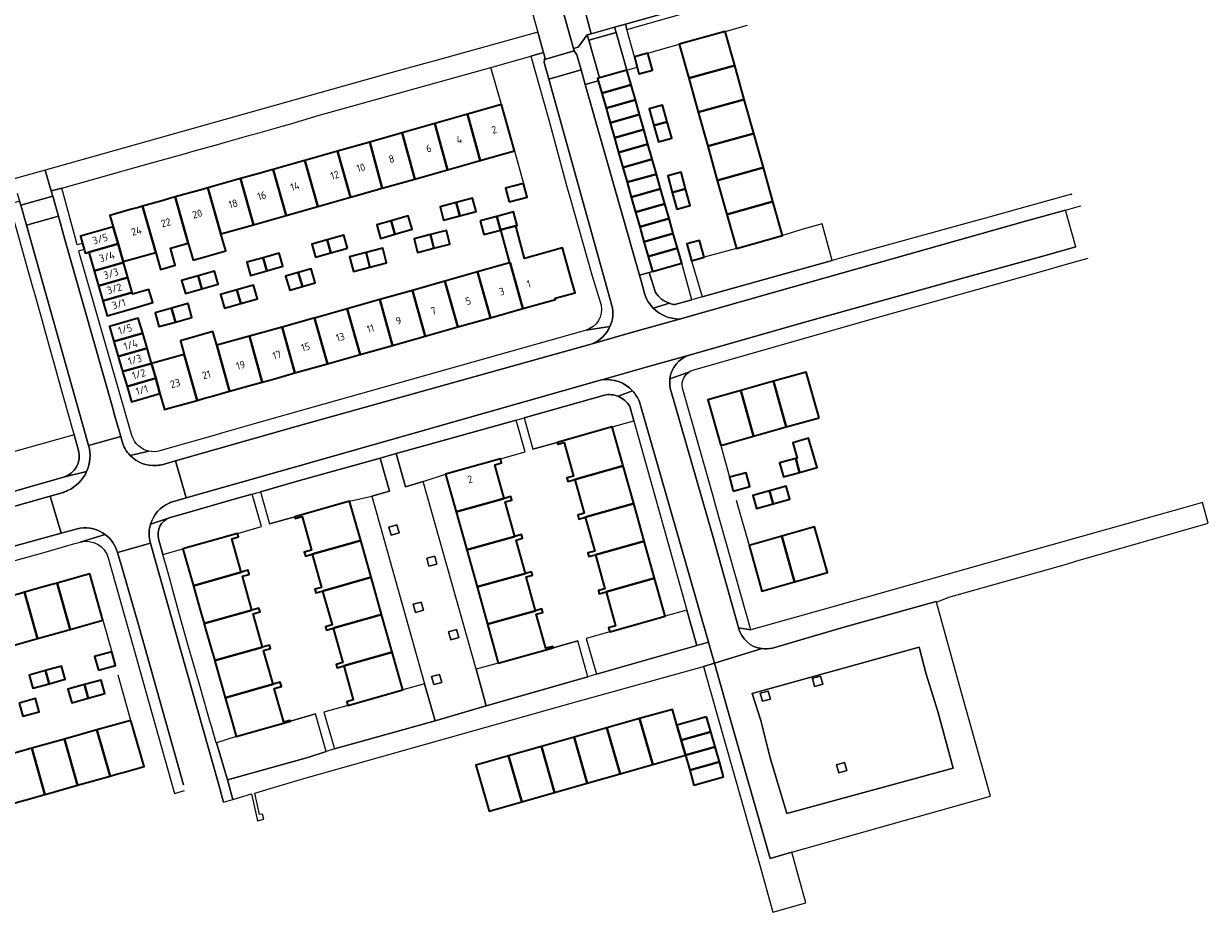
# Model space of a CAD drawing. Extents: x 150256 to 156914, y 461459 to 469481.
# Tile 394 of 656: x 156551 to 156765, y 463132 to 463292. Entities that reach past the tile are written whole.
import ezdxf
from ezdxf.enums import TextEntityAlignment as Align

# ---------------------------------------------------------------- set-up
doc = ezdxf.new("R2010")
doc.units = 0
doc.header["$LTSCALE"] = 0.75
for name, color, linetype, lineweight in [('B-RO-GR-BEPLANTING_CULTUUR_BODEMBEDEKKER-GV', 251, 'CONTINUOUS', 18), ('B-RO-GR-BEPLANTING_CULTUUR_HEESTERS-GV', 251, 'CONTINUOUS', 18), ('B-RO-GR-GROENVOORZIENING-GV', 251, 'CONTINUOUS', 18), ('B-RO-GR-HAAG-GV', 251, 'CONTINUOUS', 13), ('B-RO-IE-TERREINAFSCHEIDING_KUNSTMATIG_MUUR-G', 251, 'IE-TERREINAFSCHEIDING-KUNSTMATIG-DICHT', 18), ('B-RO-OG-BEBOUWING-GV', 6, 'CONTINUOUS', 35), ('B-RO-OG-BEBOUWING-T18', 1, 'CONTINUOUS', 18), ('B-RO-VH-VERHARDING_ASFALT-GV', 251, 'CONTINUOUS', 18), ('B-RO-VH-VERHARDING_BETONSTRAATSTEEN-GV', 251, 'CONTINUOUS', 18), ('B-RO-VH-VERHARDING_TEGEL-GV', 251, 'CONTINUOUS', 18)]:
    doc.layers.add(name, color=color, linetype=linetype, lineweight=lineweight)
doc.styles.add('NLCS-ISO-M200-T18', font='NLCS-ISO.ttf', dxfattribs={"height": 360})
doc.linetypes.add('IE-TERREINAFSCHEIDING-KUNSTMATIG-DICHT', pattern='A,8,-1,[82,NLCS.SHX,S=0.75,R=90,X=0,Y=0],-1', length=10)

msp = doc.modelspace()

# ---------------------------------------------------------------- linework, layer by layer
at = {"layer": 'B-RO-GR-BEPLANTING_CULTUUR_BODEMBEDEKKER-GV'}
for points in [[(156652.739, 463180.981), (156654.564, 463174.544), (156672.644, 463179.703), (156670.863, 463186.061), (156666.976, 463184.972), (156656.962, 463182.165)], [(156632.867, 463175.42), (156634.716, 463168.85), (156653.036, 463174.065), (156651.224, 463180.532), (156646.76, 463179.289), (156636.867, 463176.534)], [(156605.456, 463167.707), (156607.387, 463161.115), (156625.495, 463166.125), (156623.607, 463172.834), (156619.678, 463171.724), (156609.744, 463168.918)], [(156599.412, 463166.099), (156589.641, 463163.326), (156586.105, 463162.192), (156588.053, 463155.491), (156602.566, 463159.556), (156605.859, 463160.606), (156603.926, 463167.38)]]:
    msp.add_lwpolyline(points, close=True, dxfattribs=at)
at = {"layer": 'B-RO-GR-BEPLANTING_CULTUUR_HEESTERS-GV'}
for points in [[(156688.071, 463253.59), (156679.778, 463251.272), (156673.981, 463249.678), (156671.683, 463249.06), (156673.612, 463242.536), (156697.067, 463249.119), (156695.24, 463255.73), (156691.979, 463254.831)], [(156641.716, 463214.594), (156640.127, 463220.309), (156629.113, 463217.288), (156618.457, 463214.29), (156620.168, 463208.333), (156623.342, 463209.259), (156627.379, 463210.601), (156637.246, 463213.349)], [(156614.092, 463206.654), (156617.265, 463207.521), (156615.584, 463213.477), (156600.842, 463209.378), (156594.022, 463207.429), (156595.669, 463201.637), (156600.19, 463202.915), (156610.079, 463205.709)]]:
    msp.add_lwpolyline(points, close=True, dxfattribs=at)
for points in [[(156668.705, 463241.158), (156671.757, 463242.001), (156669.925, 463248.627), (156664.64, 463247.128), (156664.049, 463246.938), (156665.198, 463243.359)], [(156655.993, 463224.852), (156641.535, 463220.76), (156643.123, 463215.095), (156647.497, 463216.322)], [(156647.497, 463216.322), (156657.409, 463219.1), (156661.305, 463220.191), (156660.573, 463222.805)], [(156561.208, 463214.883), (156560.416, 463217.707), (156550.984, 463215.042), (156542.693, 463212.701), (156535.8, 463210.755), (156537.677, 463204.074), (156558.503, 463210.036)], [(156575.665, 463198.926), (156576.45, 463196.092), (156580.051, 463197.114), (156589.89, 463199.907), (156594.234, 463201.14), (156592.547, 463207.008), (156589.432, 463206.118), (156583.046, 463204.293)], [(156583.046, 463204.293), (156577.815, 463202.798), (156577.689, 463202.758), (156577.608, 463202.73)]]:
    msp.add_lwpolyline(points, dxfattribs=at)
for points in [[(156665.198, 463243.359, 0.1684666), (156667.753, 463241.378)], [(156667.753, 463241.378, 0.0506293), (156668.705, 463241.158)], [(156658.455, 463224.622, 0.1454311), (156655.993, 463224.852)], [(156660.573, 463222.805, 0.1649177), (156658.455, 463224.622)], [(156558.503, 463210.036, 0.4123677), (156561.208, 463214.883)], [(156577.608, 463202.73, 0.3903247), (156575.665, 463198.926)]]:
    msp.add_lwpolyline(points, format="xyb", dxfattribs=at)
at = {"layer": 'B-RO-GR-GROENVOORZIENING-GV'}
for points in [[(156660.054, 463290.729), (156676.127, 463295.274), (156680.16, 463296.414), (156683.481, 463297.368), (156683.218, 463298.283), (156659.78, 463291.692)], [(156657.835, 463291.144), (156653.635, 463289.961), (156652.909, 463289.756), (156653.183, 463288.788), (156658.109, 463290.195)], [(156617.172, 463201.062), (156617.57, 463199.616), (156619.016, 463200.012), (156618.618, 463201.458)], [(156623.982, 463195.43), (156624.38, 463193.984), (156625.826, 463194.382), (156625.428, 463195.828)], [(156621.53, 463187.132), (156621.928, 463185.686), (156623.373, 463186.084), (156622.976, 463187.53)], [(156627.916, 463182.196), (156628.314, 463180.75), (156629.759, 463181.148), (156629.362, 463182.594)], [(156624.854, 463174.119), (156625.252, 463172.673), (156626.698, 463173.07), (156626.3, 463174.516)], [(156695.335, 463172.75), (156694.938, 463174.196), (156693.492, 463173.799), (156693.889, 463172.353)], [(156684.074, 463171.107), (156684.471, 463169.66), (156685.917, 463170.057), (156685.52, 463171.504)], [(156699.279, 463158.623), (156697.833, 463158.226), (156698.23, 463156.779), (156699.676, 463157.176)]]:
    msp.add_lwpolyline(points, close=True, dxfattribs=at)
at = {"layer": 'B-RO-GR-HAAG-GV'}
for points in [[(156659.78, 463291.692), (156660.054, 463290.729), (156676.127, 463295.274), (156680.16, 463296.414), (156683.481, 463297.368), (156683.218, 463298.283)], [(156653.635, 463289.961), (156652.909, 463289.756), (156653.183, 463288.788), (156658.109, 463290.195), (156657.835, 463291.144)]]:
    msp.add_lwpolyline(points, close=True, dxfattribs=at)
at = {"layer": 'B-RO-IE-TERREINAFSCHEIDING_KUNSTMATIG_MUUR-G'}
for points in [[(156677.786, 463290.39), (156681.784, 463291.507)], [(156663.843, 463286.456), (156669.493, 463288.073)], [(156637.433, 463277.199), (156635.539, 463283.909)], [(156639.787, 463268.857), (156641.441, 463262.995)], [(156679.778, 463251.272), (156673.981, 463249.678)], [(156664.049, 463246.938), (156664.64, 463247.128)], [(156647.497, 463216.322), (156643.123, 463215.095)], [(156676.964, 463215.782), (156678.549, 463210.028)], [(156637.246, 463213.349), (156641.716, 463214.594)], [(156679.755, 463205.902), (156682.058, 463197.737)], [(156600.19, 463202.915), (156595.669, 463201.637)], [(156589.89, 463199.907), (156594.234, 463201.14)], [(156565.628, 463184.277), (156567.217, 463178.583)], [(156656.962, 463182.165), (156652.739, 463180.981)], [(156646.76, 463179.289), (156651.224, 463180.532)], [(156570.686, 463166.226), (156568.39, 463174.362)], [(156609.744, 463168.918), (156605.456, 463167.707)], [(156599.412, 463166.099), (156603.926, 463167.38)]]:
    msp.add_lwpolyline(points, dxfattribs=at)
at = {"layer": 'B-RO-OG-BEBOUWING-GV'}
for points in [[(156671.207, 463281.94), (156679.5, 463284.257), (156677.786, 463290.39), (156669.493, 463288.073)], [(156663.843, 463286.456), (156661.397, 463285.791), (156661.901, 463283.938), (156662.22, 463282.764), (156664.667, 463283.429)], [(156679.5, 463284.257), (156671.207, 463281.94), (156672.921, 463275.807), (156681.214, 463278.124)], [(156655.532, 463279.241), (156660.818, 463280.74), (156660.059, 463283.416), (156655.105, 463282.011), (156654.773, 463281.917), (156654.901, 463281.464)], [(156660.818, 463280.74), (156655.532, 463279.241), (156656.291, 463276.565), (156661.577, 463278.064)], [(156631.31, 463275.456), (156633.585, 463267.101), (156639.787, 463268.857), (156637.433, 463277.199)], [(156661.577, 463278.064), (156656.291, 463276.565), (156657.05, 463273.889), (156662.336, 463275.388)], [(156681.214, 463278.124), (156672.921, 463275.807), (156674.635, 463269.674), (156682.928, 463271.991)], [(156633.585, 463267.101), (156631.31, 463275.456), (156625.425, 463273.781), (156627.698, 463265.435)], [(156657.809, 463271.213), (156663.095, 463272.712), (156662.336, 463275.388), (156657.05, 463273.889)], [(156664.902, 463273.443), (156667.282, 463274.117), (156666.442, 463277.078), (156664.063, 463276.404)], [(156621.828, 463263.773), (156627.698, 463265.435), (156625.425, 463273.781), (156619.557, 463272.111)], [(156667.282, 463274.117), (156664.902, 463273.443), (156665.742, 463270.481), (156668.121, 463271.156)], [(156613.709, 463270.446), (156615.977, 463262.117), (156621.828, 463263.773), (156619.557, 463272.111)], [(156658.568, 463268.537), (156663.854, 463270.036), (156663.095, 463272.712), (156657.809, 463271.213)], [(156676.349, 463263.541), (156684.642, 463265.858), (156682.928, 463271.991), (156674.635, 463269.674)], [(156610.219, 463260.486), (156607.877, 463268.786), (156601.991, 463267.111), (156604.33, 463258.819)], [(156615.977, 463262.117), (156613.709, 463270.446), (156607.877, 463268.786), (156610.219, 463260.486)], [(156663.854, 463270.036), (156658.568, 463268.537), (156659.327, 463265.861), (156664.612, 463267.36)], [(156601.991, 463267.111), (156601.35, 463266.928), (156600.072, 463266.569), (156596.302, 463265.509), (156598.644, 463257.21), (156604.33, 463258.819)], [(156660.086, 463263.185), (156665.371, 463264.684), (156664.612, 463267.36), (156659.327, 463265.861)], [(156598.644, 463257.21), (156596.302, 463265.509), (156595.383, 463265.25), (156594.196, 463264.916), (156590.422, 463263.854), (156592.766, 463255.546)], [(156660.086, 463263.185), (156660.845, 463260.509), (156666.13, 463262.008), (156665.371, 463264.684)], [(156668.222, 463261.36), (156670.638, 463262.012), (156669.832, 463264.999), (156667.415, 463264.346)], [(156676.349, 463263.541), (156678.063, 463257.408), (156686.356, 463259.725), (156684.642, 463265.858)], [(156592.766, 463255.546), (156590.422, 463263.854), (156589.573, 463263.615), (156588.302, 463263.257), (156584.541, 463262.199), (156586.888, 463253.882)], [(156638.815, 463259.644), (156642.091, 463260.495), (156641.441, 463262.995), (156638.165, 463262.144)], [(156572.781, 463258.891), (156575.133, 463250.554), (156576.001, 463247.487), (156578.666, 463248.241), (156577.798, 463251.308), (156581.011, 463252.218), (156578.661, 463260.545), (156577.802, 463260.303), (156576.481, 463259.932)], [(156584.541, 463262.199), (156583.733, 463261.972), (156582.409, 463261.6), (156578.661, 463260.545), (156581.011, 463252.218), (156581.872, 463249.177), (156587.749, 463250.841), (156586.888, 463253.882)], [(156629.299, 463259.555), (156629.955, 463257.145), (156632.878, 463257.94), (156632.222, 463260.35)], [(156666.13, 463262.008), (156660.845, 463260.509), (156661.604, 463257.833), (156666.889, 463259.332)], [(156670.638, 463262.012), (156668.222, 463261.36), (156669.028, 463258.374), (156671.444, 463259.026)], [(156575.133, 463250.554), (156572.781, 463258.891), (156572.019, 463258.677), (156570.769, 463258.325), (156566.898, 463257.236), (156567.488, 463255.17), (156568.365, 463252.101), (156569.281, 463248.897)], [(156629.955, 463257.145), (156629.299, 463259.555), (156626.375, 463258.76), (156627.031, 463256.35)], [(156666.889, 463259.332), (156661.604, 463257.833), (156662.363, 463255.157), (156667.648, 463256.656)], [(156686.356, 463259.725), (156678.063, 463257.408), (156679.778, 463251.272), (156688.071, 463253.59)], [(156618.237, 463253.819), (156617.571, 463256.264), (156614.964, 463255.506), (156615.672, 463253.073)], [(156617.571, 463256.264), (156618.237, 463253.819), (156621.342, 463254.722), (156620.634, 463257.155)], [(156633.598, 463256.253), (156634.256, 463253.789), (156637.257, 463254.59), (156636.599, 463257.054)], [(156636.599, 463257.054), (156637.257, 463254.59), (156637.275, 463254.595), (156640.043, 463255.333), (156640.258, 463255.39), (156639.601, 463257.855)], [(156663.122, 463252.481), (156668.407, 463253.98), (156667.648, 463256.656), (156662.363, 463255.157)], [(156567.488, 463255.17), (156561.558, 463253.51), (156561.948, 463252.161), (156562.244, 463251.139), (156562.454, 463250.415), (156563.095, 463250.598), (156568.365, 463252.101)], [(156625.259, 463251.305), (156624.631, 463253.757), (156621.718, 463253.011), (156622.345, 463250.559)], [(156624.631, 463253.757), (156625.259, 463251.305), (156628.172, 463252.05), (156627.544, 463254.502)], [(156639.011, 463248.694), (156641.316, 463240.439), (156647.188, 463242.098), (156647.133, 463242.301), (156650.716, 463243.272), (156650.14, 463245.304), (156648.425, 463251.353), (156641.605, 463249.428), (156640.043, 463255.333), (156637.275, 463254.595), (156638.883, 463248.658)], [(156668.407, 463253.98), (156663.122, 463252.481), (156663.881, 463249.805), (156669.166, 463251.304)], [(156563.095, 463250.598), (156564.051, 463247.254), (156569.32, 463248.76), (156569.281, 463248.897), (156568.365, 463252.101)], [(156606.716, 463250.486), (156606.051, 463252.81), (156603.275, 463252.028), (156603.93, 463249.702)], [(156609.72, 463251.332), (156609.065, 463253.658), (156606.051, 463252.81), (156606.716, 463250.486)], [(156673.981, 463249.678), (156673.165, 463252.713), (156670.866, 463252.095), (156671.683, 463249.06)], [(156594.489, 463249.603), (156591.577, 463248.787), (156592.24, 463246.419), (156595.153, 463247.236)], [(156595.153, 463247.236), (156598.063, 463248.052), (156597.4, 463250.419), (156594.489, 463249.603)], [(156613.755, 463247.909), (156613.066, 463250.534), (156610.07, 463249.747), (156610.759, 463247.122)], [(156613.755, 463247.909), (156616.751, 463248.695), (156616.062, 463251.32), (156613.066, 463250.534)], [(156669.166, 463251.304), (156663.881, 463249.805), (156664.64, 463247.128), (156669.925, 463248.627)], [(156570.095, 463246.049), (156569.32, 463248.76), (156564.051, 463247.254), (156564.826, 463244.543)], [(156600.839, 463246.924), (156601.58, 463244.414), (156603.875, 463245.091), (156603.134, 463247.601)], [(156635.445, 463238.78), (156641.316, 463240.439), (156639.011, 463248.694), (156638.883, 463248.658), (156633.139, 463247.034)], [(156564.826, 463244.543), (156565.601, 463241.832), (156570.871, 463243.338), (156570.095, 463246.049)], [(156582.777, 463246.339), (156579.807, 463245.497), (156580.48, 463243.121), (156583.45, 463243.962)], [(156582.777, 463246.339), (156583.45, 463243.962), (156586.42, 463244.803), (156585.747, 463247.18)], [(156601.58, 463244.414), (156600.839, 463246.924), (156598.544, 463246.246), (156599.285, 463243.736)], [(156621.396, 463243.712), (156623.7, 463235.462), (156629.572, 463237.121), (156627.268, 463245.373)], [(156629.572, 463237.121), (156635.445, 463238.78), (156633.139, 463247.034), (156627.268, 463245.373)], [(156565.601, 463241.832), (156566.376, 463239.121), (156571.645, 463240.627), (156574.596, 463241.521), (156573.909, 463243.869), (156570.965, 463243.008), (156570.871, 463243.338)], [(156590.492, 463241.325), (156589.785, 463243.832), (156586.816, 463242.994), (156587.523, 463240.487)], [(156590.492, 463241.325), (156593.46, 463242.162), (156592.753, 463244.669), (156589.785, 463243.832)], [(156623.7, 463235.462), (156621.396, 463243.712), (156615.525, 463242.052), (156617.829, 463233.803)], [(156577.994, 463240.505), (156578.691, 463238.013), (156581.668, 463238.846), (156580.971, 463241.338)], [(156617.829, 463233.803), (156615.525, 463242.052), (156609.653, 463240.391), (156611.957, 463232.144)], [(156578.691, 463238.013), (156577.994, 463240.505), (156575.016, 463239.671), (156575.713, 463237.18)], [(156606.084, 463230.484), (156603.782, 463238.731), (156603.645, 463238.692), (156597.904, 463237.093), (156600.212, 463228.825)], [(156609.653, 463240.391), (156603.782, 463238.731), (156606.084, 463230.484), (156611.957, 463232.144)], [(156572.791, 463236.007), (156572, 463238.718), (156566.815, 463237.209), (156567.604, 463234.497)], [(156600.212, 463228.825), (156597.904, 463237.093), (156592.026, 463235.456), (156594.339, 463227.174), (156595.702, 463227.555), (156596.944, 463227.902)], [(156572.791, 463236.007), (156567.604, 463234.497), (156568.394, 463231.785), (156573.583, 463233.295)], [(156588.462, 463225.532), (156586.148, 463233.819), (156585.458, 463236.289), (156579.581, 463234.649), (156580.27, 463232.182), (156582.585, 463223.89), (156583.941, 463224.269), (156585.105, 463224.595)], [(156586.148, 463233.819), (156588.462, 463225.532), (156589.747, 463225.891), (156591.019, 463226.247), (156594.339, 463227.174), (156592.026, 463235.456)], [(156568.394, 463231.785), (156569.183, 463229.073), (156574.386, 463230.543), (156573.583, 463233.295)], [(156569.972, 463226.361), (156575.137, 463227.864), (156574.386, 463230.543), (156569.183, 463229.073)], [(156582.585, 463223.89), (156580.27, 463232.182), (156574.386, 463230.543), (156575.137, 463227.864), (156575.898, 463225.15), (156576.709, 463222.249), (156577.922, 463222.588), (156579.293, 463222.971)], [(156694.684, 463220.772), (156692.367, 463229.002), (156686.463, 463227.339), (156688.78, 463219.109)], [(156575.137, 463227.864), (156569.972, 463226.361), (156570.76, 463223.655), (156575.898, 463225.15)], [(156680.559, 463225.677), (156682.876, 463217.447), (156688.78, 463219.109), (156686.463, 463227.339)], [(156682.876, 463217.447), (156680.559, 463225.677), (156674.646, 463224.012), (156676.964, 463215.782)], [(156647.497, 463216.322), (156647.59, 463215.993), (156648.75, 463216.318), (156650.45, 463210.253), (156649.254, 463209.918), (156649.428, 463209.297), (156650.657, 463209.641), (156659.375, 463212.085), (156657.409, 463219.1)], [(156690.49, 463213.41), (156691.17, 463210.918), (156694.097, 463211.717), (156694.34, 463211.783), (156692.793, 463217.069), (156689.928, 463216.231), (156690.709, 463213.47)], [(156637.96, 463206.222), (156636.269, 463212.295), (156637.448, 463212.623), (156637.246, 463213.349), (156627.379, 463210.601), (156629.273, 463203.802)], [(156691.17, 463210.918), (156690.49, 463213.41), (156687.563, 463212.611), (156688.243, 463210.119)], [(156661.285, 463205.274), (156659.375, 463212.085), (156650.657, 463209.641), (156652.365, 463203.55), (156651.185, 463203.219), (156651.387, 463202.5), (156652.548, 463202.825)], [(156679.212, 463207.552), (156682.217, 463208.357), (156681.554, 463210.832), (156678.549, 463210.028)], [(156686.404, 463205.234), (156685.76, 463207.588), (156682.746, 463206.764), (156683.39, 463204.41)], [(156685.76, 463207.588), (156686.404, 463205.234), (156689.417, 463206.058), (156688.773, 463208.411)], [(156603.352, 463196.173), (156612.076, 463198.637), (156610.079, 463205.709), (156600.19, 463202.915), (156600.271, 463202.628), (156601.509, 463202.978), (156603.22, 463196.92), (156601.915, 463196.552), (156602.12, 463195.826)], [(156629.273, 463203.802), (156631.182, 463196.946), (156639.857, 463199.362), (156638.123, 463205.588), (156639.316, 463205.92), (156639.141, 463206.551), (156637.96, 463206.222)], [(156652.548, 463202.825), (156654.254, 463196.739), (156653.024, 463196.394), (156653.207, 463195.742), (156654.386, 463196.073), (156663.174, 463198.536), (156661.285, 463205.274)], [(156687.967, 463199.403), (156690.284, 463191.188), (156696.193, 463192.855), (156693.876, 463201.069)], [(156580.051, 463197.114), (156580.116, 463196.885), (156581.36, 463192.501), (156581.937, 463190.471), (156590.541, 463192.916), (156588.831, 463198.941), (156590.065, 463199.291), (156589.89, 463199.907)], [(156612.076, 463198.637), (156603.352, 463196.173), (156605.042, 463190.19), (156603.826, 463189.846), (156604.009, 463189.199), (156605.185, 463189.531), (156613.949, 463192.006)], [(156639.857, 463199.362), (156631.182, 463196.946), (156633.041, 463190.27), (156641.778, 463192.703), (156640.102, 463198.722), (156641.242, 463199.04), (156641.059, 463199.696)], [(156656.291, 463189.391), (156665.049, 463191.846), (156663.174, 463198.536), (156654.386, 463196.073), (156656.104, 463189.944), (156654.918, 463189.612), (156655.075, 463189.05)], [(156690.284, 463191.188), (156687.967, 463199.403), (156682.058, 463197.737), (156684.375, 463189.522)], [(156565.628, 463184.277), (156563.267, 463192.634), (156562.187, 463192.329), (156560.952, 463191.98), (156557.373, 463190.969), (156559.734, 463182.612)], [(156581.937, 463190.471), (156581.962, 463190.383), (156583.231, 463185.911), (156583.873, 463183.65), (156592.482, 463186.094), (156590.753, 463192.184), (156591.998, 463192.537), (156591.79, 463193.271), (156590.541, 463192.916)], [(156607.127, 463182.827), (156615.846, 463185.29), (156613.949, 463192.006), (156605.185, 463189.531), (156606.91, 463183.425), (156605.755, 463183.098), (156605.927, 463182.488)], [(156643.585, 463185.978), (156641.891, 463192.06), (156643.054, 463192.384), (156642.88, 463193.01), (156641.778, 463192.703), (156633.041, 463190.27), (156634.91, 463183.562)], [(156665.049, 463191.846), (156656.291, 463189.391), (156658.012, 463183.248), (156656.757, 463182.897), (156656.962, 463182.165), (156666.976, 463184.972)], [(156551.477, 463189.304), (156553.838, 463180.947), (156559.734, 463182.612), (156557.373, 463190.969), (156556.399, 463190.694), (156555.104, 463190.329)], [(156545.581, 463187.639), (156547.942, 463179.282), (156553.838, 463180.947), (156551.477, 463189.304), (156550.564, 463189.046), (156549.241, 463188.673)], [(156594.379, 463179.425), (156592.679, 463185.414), (156593.935, 463185.771), (156593.742, 463186.451), (156592.482, 463186.094), (156583.873, 463183.65), (156583.9, 463183.554), (156585.146, 463179.162), (156585.766, 463176.981)], [(156646.76, 463179.289), (156646.684, 463179.56), (156645.421, 463179.209), (156643.716, 463185.333), (156644.897, 463185.662), (156644.721, 463186.294), (156643.585, 463185.978), (156634.91, 463183.562), (156636.867, 463176.534)], [(156615.846, 463185.29), (156607.127, 463182.827), (156608.853, 463176.636), (156607.651, 463176.296), (156607.823, 463175.686), (156609.023, 463176.025), (156617.766, 463178.494)], [(156596.281, 463172.74), (156594.563, 463178.792), (156595.83, 463179.152), (156595.651, 463179.786), (156594.379, 463179.425), (156585.766, 463176.981), (156585.795, 463176.877), (156587.051, 463172.451), (156587.663, 463170.295)], [(156564.811, 463175.273), (156567.9, 463176.134), (156567.217, 463178.582), (156564.128, 463177.722)], [(156609.023, 463176.025), (156610.751, 463169.908), (156609.56, 463169.572), (156609.744, 463168.918), (156619.678, 463171.724), (156617.766, 463178.494)], [(156555.91, 463172.814), (156555.252, 463175.18), (156552.332, 463174.368), (156552.989, 463172.002)], [(156555.252, 463175.18), (156555.91, 463172.814), (156558.83, 463173.625), (156558.172, 463175.992)], [(156562.983, 463170.236), (156562.305, 463172.655), (156559.327, 463171.821), (156560.005, 463169.402)], [(156562.305, 463172.655), (156562.983, 463170.236), (156565.96, 463171.07), (156565.282, 463173.489)], [(156587.663, 463170.295), (156587.718, 463170.1), (156588.966, 463165.705), (156589.641, 463163.326), (156599.412, 463166.099), (156599.377, 463166.223), (156598.227, 463165.896), (156596.506, 463171.962), (156597.785, 463172.325), (156597.564, 463173.104), (156596.281, 463172.74)], [(156550.549, 463169.348), (156551.221, 463166.957), (156554.164, 463167.784), (156553.492, 463170.175)], [(156570.686, 463166.226), (156564.557, 463164.497), (156566.904, 463156.179), (156568.099, 463156.516), (156569.255, 463156.842), (156573.033, 463157.908)], [(156656.449, 463164.854), (156658.818, 463156.596), (156664.718, 463158.274), (156662.351, 463166.528)], [(156662.351, 463166.528), (156664.718, 463158.274), (156670.608, 463159.949), (156669.834, 463162.66), (156669.059, 463165.371), (156668.257, 463168.203)], [(156674.412, 463166.885), (156669.059, 463165.371), (156669.834, 463162.66), (156675.18, 463164.172)], [(156558.682, 463162.839), (156561.029, 463154.521), (156562.149, 463154.837), (156563.447, 463155.203), (156566.904, 463156.179), (156564.557, 463164.497)], [(156650.547, 463163.18), (156652.917, 463154.918), (156658.818, 463156.596), (156656.449, 463164.854)], [(156675.18, 463164.172), (156669.834, 463162.66), (156670.608, 463159.949), (156670.608, 463159.948), (156675.947, 463161.458)], [(156555.154, 463152.863), (156556.294, 463153.185), (156557.515, 463153.529), (156561.029, 463154.521), (156558.682, 463162.839), (156552.807, 463161.181)], [(156652.917, 463154.918), (156650.547, 463163.18), (156644.645, 463161.506), (156647.016, 463153.239)], [(156555.154, 463152.863), (156552.807, 463161.181), (156546.932, 463159.523), (156549.279, 463151.205), (156550.401, 463151.522), (156551.795, 463151.915)], [(156641.116, 463151.561), (156638.743, 463159.832), (156632.841, 463158.158), (156635.215, 463149.883)], [(156638.743, 463159.832), (156641.116, 463151.561), (156647.016, 463153.239), (156644.645, 463161.506)], [(156676.715, 463158.745), (156675.947, 463161.458), (156670.608, 463159.948), (156671.376, 463157.234)], [(156677.483, 463156.031), (156676.715, 463158.745), (156671.376, 463157.234), (156672.144, 463154.521)]]:
    msp.add_lwpolyline(points, close=True, dxfattribs=at)
at = {"layer": 'B-RO-VH-VERHARDING_ASFALT-GV'}
msp.add_lwpolyline([(156661.703, 463236.337), (156653.774, 463234.094), (156626.057, 463226.307), (156600.477, 463219.182), (156578.723, 463212.995), (156580.629, 463206.296), (156600.589, 463211.943), (156655.502, 463227.57), (156655.523, 463227.574), (156663.547, 463229.857), (156671.28, 463232.056), (156692.563, 463238.082), (156718.835, 463245.426), (156735.007, 463249.885), (156740.951, 463251.543), (156739.119, 463258.14), (156731.897, 463256.165), (156719.969, 463252.852), (156686.639, 463243.364), (156669.525, 463238.553)], close=True, dxfattribs=at)
for points in [[(156569.082, 463216.475), (156568.825, 463217.382), (156563.048, 463215.775)], [(156575.385, 463212.15), (156575.275, 463212.145)], [(156577.77, 463205.487), (156580.629, 463206.296), (156578.723, 463212.995), (156576.467, 463212.353)], [(156558.291, 463207.256), (156556.115, 463206.639), (156558.085, 463199.945), (156560.823, 463200.698), (156561.311, 463200.803), (156561.514, 463200.833)], [(156559.259, 463207.624), (156559.09, 463207.543)], [(156471.442, 463175.562), (156492.225, 463181.338), (156545.017, 463196.352), (156558.085, 463199.945), (156556.115, 463206.639), (156516.453, 463195.39), (156516.018, 463195.298), (156515.694, 463195.235), (156499.551, 463190.605)], [(156577.561, 463205.392), (156577.77, 463205.487)], [(156568.251, 463196.484), (156574.205, 463198.161), (156574.071, 463198.637)]]:
    msp.add_lwpolyline(points, dxfattribs=at)
for points in [[(156563.048, 463215.775, -0.1768196), (156562.693, 463211.053)], [(156570.521, 463213.959, -0.1230317), (156569.082, 463216.475)], [(156575.275, 463212.145, -0.2241792), (156570.521, 463213.959)], [(156562.693, 463211.053, -0.1814076), (156559.259, 463207.624)], [(156576.467, 463212.353, -0.0454217), (156575.385, 463212.15)], [(156559.09, 463207.543, -0.0566533), (156558.291, 463207.256)], [(156574.209, 463201.581, -0.2182122), (156577.561, 463205.392)], [(156561.514, 463200.833, -0.2019569), (156566.059, 463199.697)], [(156574.071, 463198.637, -0.1229466), (156574.209, 463201.581)], [(156566.059, 463199.697, -0.1650575), (156568.251, 463196.484)]]:
    msp.add_lwpolyline(points, format="xyb", dxfattribs=at)
at = {"layer": 'B-RO-VH-VERHARDING_BETONSTRAATSTEEN-GV'}
for points in [[(156645.027, 463286.574), (156645.268, 463285.714), (156645.208, 463285.305), (156650.529, 463286.889), (156650.404, 463287.333), (156648.078, 463295.637), (156640.796, 463321.46), (156635.644, 463320.008), (156637.501, 463313.39), (156644, 463290.233)], [(156652.224, 463295.137), (156651.458, 463294.929), (156648.936, 463295.867), (156648.078, 463295.637), (156650.404, 463287.333), (156651.246, 463287.559), (156652.909, 463289.756), (156653.635, 463289.961)], [(156660.059, 463283.416), (156658.109, 463290.195), (156653.183, 463288.788), (156655.105, 463282.011)], [(156659.78, 463291.692), (156657.835, 463291.144), (156658.109, 463290.195), (156660.059, 463283.416), (156661.901, 463283.938), (156661.397, 463285.791), (156660.054, 463290.729)], [(156650.529, 463286.889), (156651.058, 463286.148), (156651.817, 463283.484), (156652.557, 463280.828), (156654.901, 463281.464), (156654.773, 463281.917), (156655.105, 463282.011), (156653.183, 463288.788), (156652.909, 463289.756), (156651.246, 463287.559), (156650.404, 463287.333)], [(156645.208, 463285.305), (156645.128, 463284.767), (156645.968, 463281.755), (156651.817, 463283.484), (156651.058, 463286.148), (156650.529, 463286.889)], [(156557.6, 463257.059), (156556.575, 463260.684), (156550.81, 463259.052), (156551.827, 463255.456)], [(156558.783, 463252.879), (156557.6, 463257.059), (156551.827, 463255.456), (156562.018, 463219.417), (156563.048, 463215.775), (156568.825, 463217.382), (156567.788, 463221.049), (156567.323, 463222.694)], [(156685.845, 463159.457), (156688.854, 463149.439), (156718.858, 463157.577), (156716.09, 463167.79), (156714.001, 463174.559), (156712.73, 463179.399), (156682.627, 463171.057), (156684.192, 463166.168)], [(156685.845, 463159.457), (156684.192, 463166.168), (156682.627, 463171.057), (156712.73, 463179.399), (156714.001, 463174.559), (156716.09, 463167.79), (156718.858, 463157.577), (156688.854, 463149.439)], [(156694.938, 463174.196), (156695.335, 463172.75), (156693.889, 463172.353), (156693.492, 463173.799)], [(156684.471, 463169.66), (156684.074, 463171.107), (156685.52, 463171.504), (156685.917, 463170.057)], [(156697.833, 463158.226), (156699.279, 463158.623), (156699.676, 463157.176), (156698.23, 463156.779)]]:
    msp.add_lwpolyline(points, close=True, dxfattribs=at)
for points in [[(156652.224, 463295.137), (156653.635, 463289.961), (156657.835, 463291.144), (156659.78, 463291.692), (156683.218, 463298.283)], [(156663.027, 463243.887), (156662.684, 463245.168), (156662.32, 463246.448), (156652.557, 463280.828), (156651.817, 463283.484), (156645.968, 463281.755), (156657.352, 463241)], [(156550.188, 463261.251), (156550.6, 463259.795), (156550.81, 463259.052), (156556.575, 463260.684), (156556.309, 463261.623), (156555.955, 463262.875), (156555.241, 463265.401), (156548.965, 463263.609)], [(156653.774, 463234.094), (156661.703, 463236.337), (156669.525, 463238.553)], [(156671.28, 463232.056), (156663.547, 463229.857), (156655.523, 463227.574)], [(156680.065, 463183.354), (156675.556, 463199.427), (156667.867, 463226.108)], [(156662.315, 463223.638), (156674.763, 463180.309), (156675.19, 463178.824), (156675.841, 463176.537), (156684.402, 463179.142)], [(156587.365, 463151.483), (156586.37, 463155.014), (156575.004, 463195.329), (156574.205, 463198.161), (156568.251, 463196.484), (156569.082, 463193.644), (156572.183, 463183.045), (156580.137, 463154.573)], [(156689.776, 463142.458), (156725.594, 463152.584), (156719.961, 463172.519), (156715.827, 463187.514), (156715.8, 463187.615), (156698.971, 463182.958), (156686.277, 463179.252)], [(156684.402, 463179.142), (156675.841, 463176.537), (156678.271, 463167.986), (156685.841, 463141.346), (156689.776, 463142.458)]]:
    msp.add_lwpolyline(points, dxfattribs=at)
for points in [[(156664.793, 463240.525, -0.1474651), (156663.027, 463243.887)], [(156657.352, 463241, -0.1666314), (156657, 463237.183)], [(156669.525, 463238.553, -0.202869), (156664.793, 463240.525)], [(156657, 463237.183, -0.1961999), (156653.774, 463234.094)], [(156667.792, 463227.746, -0.2910831), (156671.28, 463232.056)], [(156655.523, 463227.574, -0.2485394), (156661.087, 463225.593)], [(156667.867, 463226.108, -0.0799756), (156667.792, 463227.746)], [(156661.087, 463225.593, -0.0920569), (156662.315, 463223.638)], [(156680.155, 463182.909, -0.0220256), (156680.065, 463183.354)], [(156684.402, 463179.142, -0.3087084), (156680.155, 463182.909)], [(156686.277, 463179.252, -0.0938877), (156684.402, 463179.142)]]:
    msp.add_lwpolyline(points, format="xyb", dxfattribs=at)
at = {"layer": 'B-RO-VH-VERHARDING_TEGEL-GV'}
for points in [[(156635.539, 463283.909), (156642.73, 463285.924), (156645.027, 463286.574), (156644, 463290.233), (156625.432, 463285.074), (156623.66, 463284.585), (156617.096, 463282.774), (156555.241, 463265.401), (156555.955, 463262.875), (156556.309, 463261.623), (156558.198, 463262.156), (156568.832, 463265.125), (156570.131, 463265.488), (156574.604, 463266.737), (156575.938, 463267.11), (156580.517, 463268.396), (156581.861, 463268.775), (156586.49, 463270.079), (156587.715, 463270.424), (156592.342, 463271.728), (156593.573, 463272.075), (156598.178, 463273.373), (156599.466, 463273.736), (156604.435, 463275.21)], [(156658.568, 463268.537), (156657.809, 463271.213), (156657.05, 463273.889), (156656.291, 463276.565), (156655.532, 463279.241), (156654.901, 463281.464), (156652.557, 463280.828), (156662.32, 463246.448), (156664.049, 463246.938), (156664.64, 463247.128), (156663.881, 463249.805), (156663.122, 463252.481), (156662.363, 463255.157), (156661.604, 463257.833), (156660.845, 463260.509), (156660.086, 463263.185), (156659.327, 463265.861)], [(156632.867, 463175.42), (156623.342, 463209.259), (156620.168, 463208.333), (156618.457, 463214.29), (156615.584, 463213.477), (156617.265, 463207.521), (156614.092, 463206.654), (156623.607, 463172.834), (156625.495, 463166.125), (156634.716, 463168.85)], [(156617.172, 463201.062), (156618.618, 463201.458), (156619.016, 463200.012), (156617.57, 463199.616)], [(156623.982, 463195.43), (156625.428, 463195.828), (156625.826, 463194.382), (156624.38, 463193.984)], [(156621.53, 463187.132), (156622.976, 463187.53), (156623.373, 463186.084), (156621.928, 463185.686)], [(156627.916, 463182.196), (156629.362, 463182.594), (156629.759, 463181.148), (156628.314, 463180.75)], [(156673.827, 463175.929), (156675.841, 463176.537), (156675.19, 463178.824), (156674.763, 463180.309), (156672.644, 463179.703), (156654.564, 463174.544), (156653.036, 463174.065), (156634.716, 463168.85), (156625.495, 463166.125), (156607.387, 463161.115), (156605.859, 463160.606), (156602.566, 463159.556), (156588.053, 463155.491), (156589.063, 463151.959), (156592.421, 463152.954), (156593.475, 463148.093), (156594.625, 463148.421), (156594.356, 463149.345), (156593.83, 463149.283), (156592.997, 463153.125), (156595.758, 463153.943), (156602.264, 463155.869), (156650.033, 463169.293)], [(156675.841, 463176.537), (156673.827, 463175.929), (156676.267, 463167.418), (156683.898, 463140.556), (156686.355, 463131.628), (156692.282, 463133.31), (156689.776, 463142.458), (156685.841, 463141.346), (156678.271, 463167.986)], [(156624.854, 463174.119), (156626.3, 463174.516), (156626.698, 463173.07), (156625.252, 463172.673)]]:
    msp.add_lwpolyline(points, close=True, dxfattribs=at)
for points in [[(156657.352, 463241), (156645.968, 463281.755), (156645.128, 463284.767), (156645.208, 463285.305), (156645.268, 463285.714), (156645.027, 463286.574), (156642.73, 463285.924), (156645.995, 463274.467), (156649.192, 463262.621)], [(156649.192, 463262.621), (156649.725, 463260.736), (156649.73, 463260.737), (156653.754, 463246.496), (156655.417, 463241.064)], [(156561.948, 463252.161), (156560.977, 463251.917), (156560.604, 463253.293), (156558.198, 463262.156), (156556.309, 463261.623), (156556.575, 463260.684), (156557.6, 463257.059), (156558.783, 463252.879), (156567.323, 463222.694), (156567.788, 463221.049), (156568.825, 463217.382), (156569.082, 463216.475)], [(156740.212, 463260.882), (156740.153, 463261.076), (156730.656, 463258.379), (156724.679, 463256.735), (156722.855, 463256.259), (156699.97, 463249.965), (156697.067, 463249.119), (156673.612, 463242.536), (156671.757, 463242.001), (156668.705, 463241.158)], [(156563.048, 463215.775), (156562.018, 463219.417), (156551.827, 463255.456), (156550.81, 463259.052), (156550.6, 463259.795), (156548.747, 463259.27), (156550.103, 463254.439), (156551.254, 463250.34), (156551.625, 463249.019), (156552.928, 463244.379), (156553.276, 463243.141), (156554.653, 463238.234), (156555.033, 463236.88), (156556.308, 463232.339), (156556.705, 463230.924), (156558.008, 463226.281), (156558.368, 463225.002), (156559.739, 463220.117), (156560.1, 463218.832), (156560.416, 463217.707), (156561.208, 463214.883)], [(156669.525, 463238.553), (156686.639, 463243.364), (156719.969, 463252.852), (156731.897, 463256.165), (156739.119, 463258.14), (156741.609, 463258.865), (156741.866, 463258.957)], [(156570.861, 463217.547), (156569.218, 463223.208), (156561.481, 463250.138), (156561.277, 463250.847), (156562.244, 463251.139), (156561.948, 463252.161)], [(156740.951, 463251.543), (156735.007, 463249.885), (156718.835, 463245.426), (156692.563, 463238.082), (156671.28, 463232.056)], [(156671.917, 463229.335), (156704.517, 463238.674), (156734.287, 463247.018), (156740.131, 463248.654), (156743.164, 463249.502)], [(156665.198, 463243.359), (156664.049, 463246.938), (156662.32, 463246.448), (156662.684, 463245.168), (156663.027, 463243.887)], [(156667.753, 463241.378), (156664.793, 463240.525)], [(156664.793, 463240.525), (156667.753, 463241.378)], [(156657, 463237.183), (156652.684, 463236.542), (156652.536, 463236.499), (156598.816, 463221.355), (156597.577, 463221.001), (156592.902, 463219.664), (156591.633, 463219.301), (156586.999, 463217.975), (156585.836, 463217.643), (156581.197, 463216.316), (156579.828, 463215.924), (156575.853, 463214.787)], [(156652.684, 463236.542), (156657, 463237.183)], [(156576.467, 463212.353), (156578.723, 463212.995), (156600.477, 463219.182), (156626.057, 463226.307), (156653.774, 463234.094)], [(156667.792, 463227.746), (156671.22, 463228.993)], [(156671.22, 463228.993), (156667.792, 463227.746)], [(156655.523, 463227.574), (156655.502, 463227.57), (156600.589, 463211.943), (156580.629, 463206.296)], [(156667.867, 463226.108), (156675.556, 463199.427), (156680.065, 463183.354)], [(156574.209, 463201.581), (156577.608, 463202.73), (156577.689, 463202.758), (156577.815, 463202.798), (156583.046, 463204.293), (156589.432, 463206.118), (156592.547, 463207.008), (156594.022, 463207.429), (156600.842, 463209.378), (156615.584, 463213.477), (156618.457, 463214.29), (156629.113, 463217.288), (156640.127, 463220.309), (156641.535, 463220.76), (156655.993, 463224.852)], [(156661.087, 463225.593), (156658.455, 463224.622)], [(156658.455, 463224.622), (156661.087, 463225.593)], [(156682.404, 463182.537), (156676.069, 463204.839), (156675.594, 463206.634), (156670.213, 463225.642)], [(156660.573, 463222.805), (156661.305, 463220.191), (156670.863, 463186.061), (156672.644, 463179.703), (156674.763, 463180.309), (156662.315, 463223.638)], [(156570.521, 463213.959), (156573.927, 463214.732)], [(156573.927, 463214.732), (156570.521, 463213.959)], [(156562.693, 463211.053), (156558.503, 463210.036), (156537.677, 463204.074), (156535.91, 463203.539), (156515.419, 463197.732)], [(156558.503, 463210.036), (156562.693, 463211.053)], [(156575.275, 463212.145), (156575.385, 463212.15)], [(156556.115, 463206.639), (156558.291, 463207.256)], [(156559.09, 463207.543), (156559.259, 463207.624)], [(156515.694, 463195.235), (156516.018, 463195.298), (156516.453, 463195.39), (156556.115, 463206.639)], [(156580.629, 463206.296), (156577.77, 463205.487), (156577.561, 463205.392)], [(156739.29, 463194.365), (156740.969, 463194.93), (156764.827, 463201.744), (156763.761, 463205.456), (156760.441, 463204.525), (156756.972, 463203.552), (156731.495, 463196.409), (156696.741, 463186.542), (156682.404, 463182.537), (156680.155, 463182.909)], [(156577.608, 463202.73), (156574.209, 463201.581)], [(156561.514, 463200.833), (156561.311, 463200.803), (156560.823, 463200.698), (156558.085, 463199.945), (156545.017, 463196.352), (156492.225, 463181.338), (156471.442, 463175.562)], [(156548.94, 463194.786), (156553.479, 463196.071), (156554.774, 463196.437), (156559.326, 463197.726), (156560.561, 463198.075), (156561.524, 463198.348), (156566.059, 463199.697)], [(156566.059, 463199.697), (156561.524, 463198.348)], [(156574.071, 463198.637), (156574.205, 463198.161), (156575.004, 463195.329), (156586.37, 463155.014)], [(156586.37, 463155.014), (156587.365, 463151.483), (156589.063, 463151.959), (156588.053, 463155.491), (156586.105, 463162.192), (156586.025, 463162.167), (156585.173, 463165.147), (156584.915, 463166.05), (156583.257, 463171.849), (156583.022, 463172.672), (156581.365, 463178.469), (156581.078, 463179.473), (156579.447, 463185.268), (156579.201, 463186.155), (156577.603, 463191.927), (156577.308, 463192.991), (156576.45, 463196.092), (156575.665, 463198.926)], [(156580.137, 463154.573), (156572.183, 463183.045), (156569.082, 463193.644), (156568.251, 463196.484)], [(156566.582, 463195.515), (156571.726, 463177.209), (156572.224, 463175.439)], [(156686.277, 463179.252), (156698.971, 463182.958), (156715.8, 463187.615), (156715.827, 463187.514), (156718.07, 463188.425), (156739.29, 463194.365)], [(156680.155, 463182.909), (156682.404, 463182.537)], [(156572.224, 463175.439), (156578.511, 463153.066), (156580.31, 463153.573)]]:
    msp.add_lwpolyline(points, dxfattribs=at)
for points in [[(156663.027, 463243.887, 0.1474651), (156664.793, 463240.525)], [(156667.753, 463241.378, -0.1684666), (156665.198, 463243.359)], [(156655.417, 463241.064, -0.3916062), (156652.684, 463236.542)], [(156657, 463237.183, 0.1666314), (156657.352, 463241)], [(156668.705, 463241.158, -0.0506293), (156667.753, 463241.378)], [(156664.793, 463240.525, 0.202869), (156669.525, 463238.553)], [(156653.774, 463234.094, 0.1961999), (156657, 463237.183)], [(156671.28, 463232.056, 0.2910831), (156667.792, 463227.746)], [(156670.213, 463225.642, -0.3547945), (156671.22, 463228.993)], [(156671.22, 463228.993, -0.0720457), (156671.917, 463229.335)], [(156661.087, 463225.593, 0.2485394), (156655.523, 463227.574)], [(156667.792, 463227.746, 0.0799756), (156667.867, 463226.108)], [(156655.993, 463224.852, -0.1454311), (156658.455, 463224.622)], [(156658.455, 463224.622, -0.1649177), (156660.573, 463222.805)], [(156662.315, 463223.638, 0.0920569), (156661.087, 463225.593)], [(156573.927, 463214.732, -0.2732414), (156570.861, 463217.547)], [(156562.693, 463211.053, 0.1768196), (156563.048, 463215.775)], [(156569.082, 463216.475, 0.1230317), (156570.521, 463213.959)], [(156561.208, 463214.883, -0.4123677), (156558.503, 463210.036)], [(156570.521, 463213.959, 0.2241792), (156575.275, 463212.145)], [(156575.853, 463214.787, -0.1188913), (156573.927, 463214.732)], [(156559.259, 463207.624, 0.1814076), (156562.693, 463211.053)], [(156575.385, 463212.15, 0.0454217), (156576.467, 463212.353)], [(156558.291, 463207.256, 0.0566533), (156559.09, 463207.543)], [(156577.561, 463205.392, 0.2182122), (156574.209, 463201.581)], [(156575.665, 463198.926, -0.3903247), (156577.608, 463202.73)], [(156566.059, 463199.697, 0.2019569), (156561.514, 463200.833)], [(156574.209, 463201.581, 0.1229466), (156574.071, 463198.637)], [(156561.524, 463198.348, -0.413775), (156566.582, 463195.515)], [(156568.251, 463196.484, 0.1650575), (156566.059, 463199.697)], [(156680.065, 463183.354, 0.0220256), (156680.155, 463182.909)], [(156680.155, 463182.909, 0.3087084), (156684.402, 463179.142)], [(156684.402, 463179.142, 0.0938877), (156686.277, 463179.252)]]:
    msp.add_lwpolyline(points, format="xyb", dxfattribs=at)

# ---------------------------------------------------------------- texts
at = {"layer": 'B-RO-OG-BEBOUWING-T18', "style": 'NLCS-ISO-M200-T18'}
for s, rotation, p in [('2', 15.9, (156636.118, 463272.666)), ('4', 15.9, (156629.821, 463270.873)), ('6', 15.9, (156624.34, 463269.313)), ('10', 15.9, (156612.108, 463265.831)), ('8', 15.9, (156617.626, 463267.402)), ('12', 15.9, (156607.396, 463264.49)), ('14', 15.7, (156600.228, 463262.458)), ('18', 15.7, (156589.095, 463259.325)), ('16', 15.7, (156594.249, 463260.776)), ('20', 15.7, (156582.618, 463257.503)), ('22', 15.7, (156576.96, 463255.912)), ('3/5', 16.2, (156565.123, 463252.99)), ('24', 15.7, (156571.659, 463254.42)), ('3/4', 16.3, (156566.331, 463249.784)), ('3/3', 16.2, (156567.081, 463246.744)), ('3/2', 16.2, (156567.68, 463244.012)), ('1', 15.8, (156642.36, 463244.89)), ('3', 15.8, (156637.507, 463243.519)), ('3/1', 16.2, (156568.483, 463241.265)), ('7', 15.8, (156625.182, 463240.037)), ('5', 15.8, (156631.45, 463241.808)), ('9', 15.8, (156618.903, 463238.263)), ('1/5', 15.6, (156569.621, 463236.709)), ('11', 15.8, (156613.841, 463236.833)), ('1/4', 16, (156570.621, 463233.92)), ('15', 15.8, (156602.146, 463233.528)), ('13', 15.8, (156608.405, 463235.297)), ('1/3', 16, (156571.382, 463231.225)), ('17', 15.8, (156596.97, 463232.066)), ('19', 15.6, (156590.443, 463230.239)), ('1/2', 16, (156572.096, 463228.621)), ('21', 15.6, (156584.278, 463228.517)), ('1/1', 16, (156572.643, 463225.765)), ('23', 15.6, (156578.655, 463226.946)), ('2', 15.6, (156631.791, 463209.669))]:
    msp.add_text(s, height=1.35, rotation=rotation, dxfattribs=at).set_placement(p, align=Align.MIDDLE)

doc.saveas('drawing.dxf')
